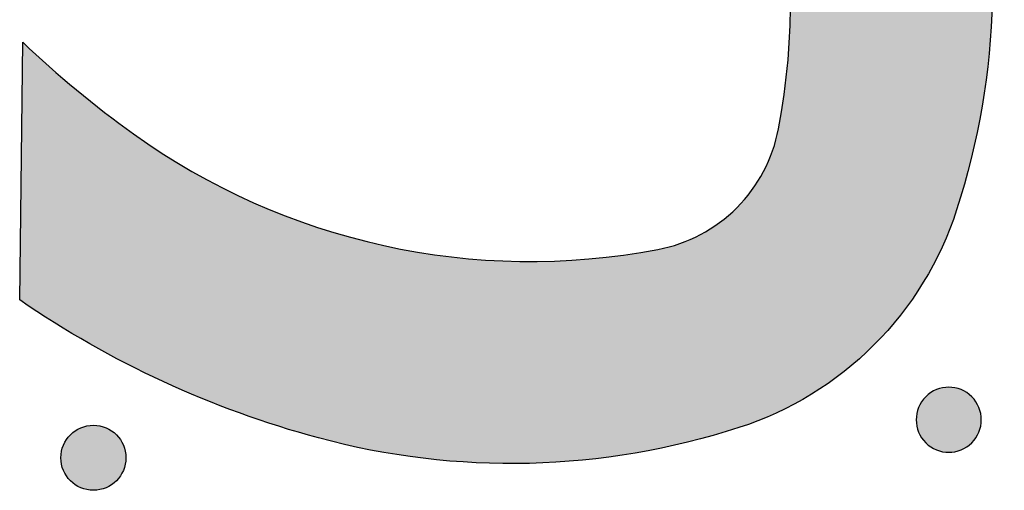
# Model space of a CAD drawing. Header units: millimetres. Extents: x -3873 to -97, y 912 to 4165.
# Tile 516 of 656: x -1878 to -1824, y 3078 to 3103. Entities that reach past the tile are written whole.
import ezdxf

# ---------------------------------------------------------------- set-up
doc = ezdxf.new("R2010")
doc.units = ezdxf.units.MM
doc.layers.add('pattern', color=7, linetype='Continuous', true_color=0x000000)

msp = doc.modelspace()

# ---------------------------------------------------------------- hatches: boundary and pattern name
at = {"layer": 'pattern'}
for points in [[(-1848.018, 3132.012), (-1833.973, 3132.18), (-1833.348, 3131.248), (-1832.742, 3130.302), (-1832.155, 3129.342), (-1831.587, 3128.368), (-1831.04, 3127.382), (-1830.513, 3126.384), (-1830.007, 3125.375), (-1829.523, 3124.355), (-1829.06, 3123.325), (-1828.619, 3122.285), (-1828.201, 3121.237), (-1827.805, 3120.181), (-1827.431, 3119.118), (-1827.081, 3118.049), (-1826.753, 3116.973), (-1826.449, 3115.893), (-1826.268, 3115.199), (-1826.099, 3114.5), (-1825.942, 3113.796), (-1825.797, 3113.089), (-1825.665, 3112.377), (-1825.545, 3111.662), (-1825.439, 3110.944), (-1825.345, 3110.223), (-1825.263, 3109.499), (-1825.195, 3108.773), (-1825.141, 3108.045), (-1825.099, 3107.316), (-1825.07, 3106.586), (-1825.055, 3105.855), (-1825.053, 3105.123), (-1825.064, 3104.392), (-1825.089, 3103.66), (-1825.127, 3102.93), (-1825.178, 3102.2), (-1825.242, 3101.472), (-1825.32, 3100.746), (-1825.41, 3100.022), (-1825.514, 3099.3), (-1825.63, 3098.581), (-1825.76, 3097.865), (-1825.902, 3097.153), (-1826.056, 3096.445), (-1826.223, 3095.741), (-1826.402, 3095.041), (-1826.594, 3094.346), (-1826.797, 3093.656), (-1827.012, 3092.972), (-1827.186, 3092.46), (-1827.375, 3091.953), (-1827.58, 3091.449), (-1827.8, 3090.951), (-1828.036, 3090.459), (-1828.285, 3089.973), (-1828.55, 3089.495), (-1828.829, 3089.024), (-1829.121, 3088.562), (-1829.427, 3088.109), (-1829.746, 3087.666), (-1830.077, 3087.232), (-1830.421, 3086.81), (-1830.776, 3086.398), (-1831.142, 3085.999), (-1831.518, 3085.611), (-1831.906, 3085.235), (-1832.305, 3084.869), (-1832.717, 3084.514), (-1833.139, 3084.17), (-1833.572, 3083.839), (-1834.016, 3083.52), (-1834.469, 3083.214), (-1834.931, 3082.922), (-1835.402, 3082.643), (-1835.88, 3082.379), (-1836.366, 3082.129), (-1836.858, 3081.894), (-1837.356, 3081.673), (-1837.859, 3081.469), (-1838.367, 3081.279), (-1838.879, 3081.105), (-1839.563, 3080.89), (-1840.253, 3080.687), (-1840.948, 3080.496), (-1841.648, 3080.316), (-1842.352, 3080.149), (-1843.06, 3079.995), (-1843.772, 3079.853), (-1844.488, 3079.724), (-1845.207, 3079.607), (-1845.929, 3079.504), (-1846.653, 3079.413), (-1847.379, 3079.336), (-1848.107, 3079.271), (-1848.837, 3079.22), (-1849.567, 3079.182), (-1850.298, 3079.158), (-1851.03, 3079.146), (-1851.761, 3079.148), (-1852.493, 3079.163), (-1853.223, 3079.192), (-1853.952, 3079.234), (-1854.68, 3079.289), (-1855.406, 3079.357), (-1856.129, 3079.438), (-1856.851, 3079.532), (-1857.569, 3079.638), (-1858.284, 3079.758), (-1858.996, 3079.89), (-1859.703, 3080.035), (-1860.407, 3080.192), (-1861.106, 3080.361), (-1861.8, 3080.542), (-1862.88, 3080.846), (-1863.955, 3081.174), (-1865.025, 3081.524), (-1866.088, 3081.898), (-1867.144, 3082.294), (-1868.192, 3082.712), (-1869.231, 3083.153), (-1870.261, 3083.616), (-1871.282, 3084.1), (-1872.291, 3084.606), (-1873.289, 3085.133), (-1874.275, 3085.68), (-1875.249, 3086.248), (-1876.209, 3086.835), (-1877.155, 3087.441), (-1878.087, 3088.067), (-1877.919, 3102.111), (-1876.478, 3100.787), (-1874.991, 3099.512), (-1873.461, 3098.29), (-1871.89, 3097.121), (-1871.138, 3096.596), (-1870.37, 3096.087), (-1869.586, 3095.594), (-1868.786, 3095.12), (-1867.972, 3094.664), (-1867.143, 3094.227), (-1866.301, 3093.81), (-1865.446, 3093.414), (-1864.579, 3093.038), (-1863.701, 3092.683), (-1862.812, 3092.351), (-1861.914, 3092.04), (-1861.006, 3091.753), (-1860.091, 3091.488), (-1859.169, 3091.247), (-1858.24, 3091.03), (-1857.306, 3090.837), (-1856.368, 3090.667), (-1855.427, 3090.522), (-1854.483, 3090.401), (-1853.537, 3090.305), (-1852.591, 3090.233), (-1851.645, 3090.185), (-1850.7, 3090.161), (-1849.758, 3090.162), (-1848.818, 3090.186), (-1847.883, 3090.234), (-1846.952, 3090.305), (-1846.027, 3090.398), (-1845.109, 3090.515), (-1844.198, 3090.654), (-1843.295, 3090.814), (-1843.145, 3090.844), (-1842.996, 3090.877), (-1842.848, 3090.912), (-1842.699, 3090.951), (-1842.551, 3090.992), (-1842.404, 3091.036), (-1842.257, 3091.083), (-1842.11, 3091.132), (-1841.965, 3091.185), (-1841.82, 3091.24), (-1841.677, 3091.298), (-1841.534, 3091.359), (-1841.392, 3091.422), (-1841.252, 3091.488), (-1841.112, 3091.557), (-1840.974, 3091.628), (-1840.838, 3091.702), (-1840.702, 3091.779), (-1840.569, 3091.858), (-1840.436, 3091.939), (-1840.306, 3092.023), (-1840.177, 3092.11), (-1840.05, 3092.198), (-1839.925, 3092.289), (-1839.802, 3092.382), (-1839.68, 3092.477), (-1839.561, 3092.574), (-1839.444, 3092.674), (-1839.329, 3092.775), (-1839.216, 3092.878), (-1839.105, 3092.983), (-1838.996, 3093.089), (-1838.89, 3093.198), (-1838.785, 3093.309), (-1838.682, 3093.422), (-1838.58, 3093.537), (-1838.481, 3093.654), (-1838.384, 3093.773), (-1838.289, 3093.895), (-1838.196, 3094.018), (-1838.105, 3094.143), (-1838.017, 3094.27), (-1837.93, 3094.399), (-1837.846, 3094.53), (-1837.765, 3094.662), (-1837.686, 3094.795), (-1837.609, 3094.931), (-1837.535, 3095.067), (-1837.464, 3095.205), (-1837.395, 3095.345), (-1837.329, 3095.485), (-1837.266, 3095.627), (-1837.205, 3095.77), (-1837.147, 3095.913), (-1837.092, 3096.058), (-1837.039, 3096.204), (-1836.989, 3096.35), (-1836.943, 3096.497), (-1836.899, 3096.644), (-1836.857, 3096.792), (-1836.819, 3096.941), (-1836.784, 3097.089), (-1836.751, 3097.238), (-1836.721, 3097.388), (-1836.561, 3098.291), (-1836.422, 3099.202), (-1836.305, 3100.121), (-1836.211, 3101.046), (-1836.14, 3101.976), (-1836.093, 3102.912), (-1836.069, 3103.851), (-1836.068, 3104.793), (-1836.092, 3105.738), (-1836.14, 3106.684), (-1836.212, 3107.63), (-1836.308, 3108.576), (-1836.429, 3109.52), (-1836.574, 3110.461), (-1836.744, 3111.4), (-1836.937, 3112.333), (-1837.154, 3113.262), (-1837.395, 3114.184), (-1837.66, 3115.1), (-1837.947, 3116.007), (-1838.258, 3116.905), (-1838.59, 3117.794), (-1838.945, 3118.672), (-1839.321, 3119.539), (-1839.717, 3120.394), (-1840.134, 3121.236), (-1840.571, 3122.065), (-1841.027, 3122.879), (-1841.501, 3123.679), (-1841.993, 3124.463), (-1842.503, 3125.231), (-1843.028, 3125.983), (-1844.196, 3127.554), (-1845.419, 3129.084), (-1846.693, 3130.571)], [(-1826.184, 3080.277), (-1826.156, 3080.305), (-1826.129, 3080.334), (-1826.103, 3080.364), (-1826.076, 3080.395), (-1826.051, 3080.426), (-1826.025, 3080.459), (-1826.001, 3080.492), (-1825.977, 3080.526), (-1825.953, 3080.561), (-1825.931, 3080.597), (-1825.909, 3080.633), (-1825.887, 3080.671), (-1825.867, 3080.709), (-1825.847, 3080.747), (-1825.828, 3080.787), (-1825.81, 3080.827), (-1825.793, 3080.867), (-1825.777, 3080.909), (-1825.762, 3080.951), (-1825.748, 3080.993), (-1825.735, 3081.036), (-1825.723, 3081.08), (-1825.712, 3081.123), (-1825.702, 3081.168), (-1825.693, 3081.212), (-1825.686, 3081.257), (-1825.679, 3081.303), (-1825.674, 3081.348), (-1825.67, 3081.394), (-1825.667, 3081.439), (-1825.665, 3081.485), (-1825.665, 3081.531), (-1825.665, 3081.577), (-1825.667, 3081.623), (-1825.67, 3081.669), (-1825.674, 3081.714), (-1825.679, 3081.76), (-1825.686, 3081.805), (-1825.693, 3081.85), (-1825.702, 3081.895), (-1825.712, 3081.939), (-1825.723, 3081.983), (-1825.735, 3082.026), (-1825.748, 3082.069), (-1825.762, 3082.112), (-1825.777, 3082.153), (-1825.793, 3082.195), (-1825.81, 3082.236), (-1825.828, 3082.276), (-1825.847, 3082.315), (-1825.867, 3082.354), (-1825.887, 3082.392), (-1825.909, 3082.429), (-1825.931, 3082.465), (-1825.953, 3082.501), (-1825.977, 3082.536), (-1826.001, 3082.57), (-1826.025, 3082.603), (-1826.051, 3082.636), (-1826.076, 3082.667), (-1826.103, 3082.698), (-1826.129, 3082.728), (-1826.156, 3082.757), (-1826.184, 3082.785), (-1826.212, 3082.813), (-1826.241, 3082.84), (-1826.271, 3082.867), (-1826.302, 3082.893), (-1826.333, 3082.919), (-1826.366, 3082.944), (-1826.399, 3082.968), (-1826.433, 3082.992), (-1826.468, 3083.016), (-1826.504, 3083.039), (-1826.54, 3083.061), (-1826.577, 3083.082), (-1826.615, 3083.102), (-1826.654, 3083.122), (-1826.694, 3083.141), (-1826.734, 3083.159), (-1826.774, 3083.176), (-1826.816, 3083.192), (-1826.858, 3083.207), (-1826.9, 3083.221), (-1826.943, 3083.234), (-1826.986, 3083.246), (-1827.03, 3083.257), (-1827.075, 3083.267), (-1827.119, 3083.276), (-1827.164, 3083.283), (-1827.209, 3083.29), (-1827.255, 3083.295), (-1827.3, 3083.299), (-1827.346, 3083.302), (-1827.392, 3083.304), (-1827.438, 3083.305), (-1827.484, 3083.304), (-1827.53, 3083.302), (-1827.576, 3083.299), (-1827.621, 3083.295), (-1827.667, 3083.29), (-1827.712, 3083.283), (-1827.757, 3083.276), (-1827.801, 3083.267), (-1827.846, 3083.257), (-1827.89, 3083.246), (-1827.933, 3083.234), (-1827.976, 3083.221), (-1828.018, 3083.207), (-1828.06, 3083.192), (-1828.102, 3083.176), (-1828.142, 3083.159), (-1828.182, 3083.141), (-1828.222, 3083.122), (-1828.261, 3083.102), (-1828.299, 3083.082), (-1828.336, 3083.061), (-1828.372, 3083.039), (-1828.408, 3083.016), (-1828.443, 3082.992), (-1828.477, 3082.968), (-1828.51, 3082.944), (-1828.543, 3082.919), (-1828.574, 3082.893), (-1828.605, 3082.867), (-1828.635, 3082.84), (-1828.664, 3082.813), (-1828.692, 3082.785), (-1828.72, 3082.757), (-1828.747, 3082.728), (-1828.773, 3082.698), (-1828.8, 3082.667), (-1828.825, 3082.636), (-1828.851, 3082.603), (-1828.875, 3082.57), (-1828.899, 3082.536), (-1828.923, 3082.501), (-1828.945, 3082.465), (-1828.967, 3082.429), (-1828.989, 3082.392), (-1829.009, 3082.354), (-1829.029, 3082.315), (-1829.048, 3082.276), (-1829.066, 3082.236), (-1829.083, 3082.195), (-1829.099, 3082.153), (-1829.114, 3082.112), (-1829.128, 3082.069), (-1829.141, 3082.026), (-1829.153, 3081.983), (-1829.164, 3081.939), (-1829.174, 3081.895), (-1829.183, 3081.85), (-1829.19, 3081.805), (-1829.197, 3081.76), (-1829.202, 3081.714), (-1829.206, 3081.669), (-1829.209, 3081.623), (-1829.211, 3081.577), (-1829.211, 3081.531), (-1829.211, 3081.485), (-1829.209, 3081.439), (-1829.206, 3081.394), (-1829.202, 3081.348), (-1829.197, 3081.303), (-1829.19, 3081.257), (-1829.183, 3081.212), (-1829.174, 3081.168), (-1829.164, 3081.123), (-1829.153, 3081.08), (-1829.141, 3081.036), (-1829.128, 3080.993), (-1829.114, 3080.951), (-1829.099, 3080.909), (-1829.083, 3080.867), (-1829.066, 3080.827), (-1829.048, 3080.787), (-1829.029, 3080.747), (-1829.009, 3080.709), (-1828.989, 3080.671), (-1828.967, 3080.633), (-1828.945, 3080.597), (-1828.923, 3080.561), (-1828.899, 3080.526), (-1828.875, 3080.492), (-1828.851, 3080.459), (-1828.825, 3080.426), (-1828.8, 3080.395), (-1828.773, 3080.364), (-1828.747, 3080.334), (-1828.72, 3080.305), (-1828.692, 3080.277), (-1828.664, 3080.25), (-1828.635, 3080.222), (-1828.605, 3080.196), (-1828.574, 3080.169), (-1828.543, 3080.144), (-1828.51, 3080.119), (-1828.477, 3080.094), (-1828.443, 3080.07), (-1828.408, 3080.046), (-1828.372, 3080.024), (-1828.336, 3080.002), (-1828.299, 3079.98), (-1828.261, 3079.96), (-1828.222, 3079.94), (-1828.182, 3079.921), (-1828.142, 3079.904), (-1828.102, 3079.887), (-1828.06, 3079.87), (-1828.018, 3079.855), (-1827.976, 3079.841), (-1827.933, 3079.828), (-1827.89, 3079.816), (-1827.846, 3079.805), (-1827.801, 3079.795), (-1827.757, 3079.787), (-1827.712, 3079.779), (-1827.667, 3079.772), (-1827.621, 3079.767), (-1827.576, 3079.763), (-1827.53, 3079.76), (-1827.484, 3079.758), (-1827.438, 3079.758), (-1827.392, 3079.758), (-1827.346, 3079.76), (-1827.3, 3079.763), (-1827.255, 3079.767), (-1827.209, 3079.772), (-1827.164, 3079.779), (-1827.119, 3079.787), (-1827.075, 3079.795), (-1827.03, 3079.805), (-1826.986, 3079.816), (-1826.943, 3079.828), (-1826.9, 3079.841), (-1826.858, 3079.855), (-1826.816, 3079.87), (-1826.774, 3079.887), (-1826.734, 3079.904), (-1826.694, 3079.921), (-1826.654, 3079.94), (-1826.615, 3079.96), (-1826.577, 3079.98), (-1826.54, 3080.002), (-1826.504, 3080.024), (-1826.468, 3080.046), (-1826.433, 3080.07), (-1826.399, 3080.094), (-1826.366, 3080.119), (-1826.333, 3080.144), (-1826.302, 3080.169), (-1826.271, 3080.196), (-1826.241, 3080.222), (-1826.212, 3080.25)], [(-1872.815, 3080.716), (-1872.843, 3080.744), (-1872.872, 3080.771), (-1872.902, 3080.798), (-1872.933, 3080.824), (-1872.965, 3080.85), (-1872.997, 3080.875), (-1873.03, 3080.9), (-1873.065, 3080.924), (-1873.099, 3080.947), (-1873.135, 3080.97), (-1873.172, 3080.992), (-1873.209, 3081.013), (-1873.247, 3081.034), (-1873.286, 3081.053), (-1873.325, 3081.072), (-1873.365, 3081.09), (-1873.406, 3081.107), (-1873.447, 3081.123), (-1873.489, 3081.138), (-1873.532, 3081.152), (-1873.575, 3081.166), (-1873.618, 3081.178), (-1873.662, 3081.189), (-1873.706, 3081.198), (-1873.751, 3081.207), (-1873.796, 3081.215), (-1873.841, 3081.221), (-1873.887, 3081.227), (-1873.932, 3081.231), (-1873.978, 3081.234), (-1874.024, 3081.235), (-1874.07, 3081.236), (-1874.116, 3081.235), (-1874.162, 3081.234), (-1874.207, 3081.231), (-1874.253, 3081.227), (-1874.299, 3081.221), (-1874.344, 3081.215), (-1874.389, 3081.207), (-1874.433, 3081.198), (-1874.478, 3081.189), (-1874.522, 3081.178), (-1874.565, 3081.166), (-1874.608, 3081.152), (-1874.651, 3081.138), (-1874.693, 3081.123), (-1874.734, 3081.107), (-1874.775, 3081.09), (-1874.815, 3081.072), (-1874.854, 3081.053), (-1874.893, 3081.034), (-1874.931, 3081.013), (-1874.968, 3080.992), (-1875.005, 3080.97), (-1875.04, 3080.947), (-1875.075, 3080.924), (-1875.109, 3080.9), (-1875.143, 3080.875), (-1875.175, 3080.85), (-1875.207, 3080.824), (-1875.237, 3080.798), (-1875.267, 3080.771), (-1875.296, 3080.744), (-1875.325, 3080.716), (-1875.352, 3080.688), (-1875.379, 3080.659), (-1875.406, 3080.629), (-1875.432, 3080.599), (-1875.458, 3080.567), (-1875.483, 3080.535), (-1875.508, 3080.501), (-1875.532, 3080.467), (-1875.555, 3080.432), (-1875.578, 3080.397), (-1875.6, 3080.36), (-1875.621, 3080.323), (-1875.642, 3080.285), (-1875.661, 3080.246), (-1875.68, 3080.207), (-1875.698, 3080.167), (-1875.715, 3080.126), (-1875.731, 3080.084), (-1875.746, 3080.042), (-1875.761, 3080), (-1875.774, 3079.957), (-1875.786, 3079.914), (-1875.797, 3079.87), (-1875.807, 3079.825), (-1875.815, 3079.781), (-1875.823, 3079.736), (-1875.829, 3079.691), (-1875.835, 3079.645), (-1875.839, 3079.599), (-1875.842, 3079.554), (-1875.844, 3079.508), (-1875.844, 3079.462), (-1875.844, 3079.416), (-1875.842, 3079.37), (-1875.839, 3079.324), (-1875.835, 3079.279), (-1875.829, 3079.233), (-1875.823, 3079.188), (-1875.815, 3079.143), (-1875.807, 3079.098), (-1875.797, 3079.054), (-1875.786, 3079.01), (-1875.774, 3078.967), (-1875.761, 3078.924), (-1875.746, 3078.881), (-1875.731, 3078.839), (-1875.715, 3078.798), (-1875.698, 3078.757), (-1875.68, 3078.717), (-1875.661, 3078.678), (-1875.642, 3078.639), (-1875.621, 3078.601), (-1875.6, 3078.564), (-1875.578, 3078.527), (-1875.555, 3078.491), (-1875.532, 3078.456), (-1875.508, 3078.422), (-1875.483, 3078.389), (-1875.458, 3078.357), (-1875.432, 3078.325), (-1875.406, 3078.294), (-1875.379, 3078.264), (-1875.352, 3078.235), (-1875.325, 3078.207), (-1875.296, 3078.18), (-1875.267, 3078.152), (-1875.237, 3078.126), (-1875.207, 3078.1), (-1875.175, 3078.074), (-1875.143, 3078.049), (-1875.109, 3078.024), (-1875.075, 3078), (-1875.04, 3077.976), (-1875.005, 3077.954), (-1874.968, 3077.932), (-1874.931, 3077.91), (-1874.893, 3077.89), (-1874.854, 3077.87), (-1874.815, 3077.851), (-1874.775, 3077.833), (-1874.734, 3077.816), (-1874.693, 3077.8), (-1874.651, 3077.785), (-1874.608, 3077.771), (-1874.565, 3077.758), (-1874.522, 3077.746), (-1874.478, 3077.735), (-1874.433, 3077.725), (-1874.389, 3077.716), (-1874.344, 3077.709), (-1874.299, 3077.702), (-1874.253, 3077.697), (-1874.207, 3077.693), (-1874.162, 3077.69), (-1874.116, 3077.688), (-1874.07, 3077.687), (-1874.024, 3077.688), (-1873.978, 3077.69), (-1873.932, 3077.693), (-1873.887, 3077.697), (-1873.841, 3077.702), (-1873.796, 3077.709), (-1873.751, 3077.716), (-1873.706, 3077.725), (-1873.662, 3077.735), (-1873.618, 3077.746), (-1873.575, 3077.758), (-1873.532, 3077.771), (-1873.489, 3077.785), (-1873.447, 3077.8), (-1873.406, 3077.816), (-1873.365, 3077.833), (-1873.325, 3077.851), (-1873.286, 3077.87), (-1873.247, 3077.89), (-1873.209, 3077.91), (-1873.172, 3077.932), (-1873.135, 3077.954), (-1873.099, 3077.976), (-1873.065, 3078), (-1873.03, 3078.024), (-1872.997, 3078.049), (-1872.965, 3078.074), (-1872.933, 3078.1), (-1872.902, 3078.126), (-1872.872, 3078.152), (-1872.843, 3078.18), (-1872.815, 3078.207), (-1872.788, 3078.235), (-1872.761, 3078.264), (-1872.734, 3078.294), (-1872.708, 3078.325), (-1872.682, 3078.357), (-1872.657, 3078.389), (-1872.632, 3078.422), (-1872.608, 3078.456), (-1872.585, 3078.491), (-1872.562, 3078.527), (-1872.54, 3078.564), (-1872.518, 3078.601), (-1872.498, 3078.639), (-1872.478, 3078.678), (-1872.459, 3078.717), (-1872.442, 3078.757), (-1872.425, 3078.798), (-1872.408, 3078.839), (-1872.393, 3078.881), (-1872.379, 3078.924), (-1872.366, 3078.967), (-1872.354, 3079.01), (-1872.343, 3079.054), (-1872.333, 3079.098), (-1872.324, 3079.143), (-1872.317, 3079.188), (-1872.31, 3079.233), (-1872.305, 3079.279), (-1872.301, 3079.324), (-1872.298, 3079.37), (-1872.296, 3079.416), (-1872.296, 3079.462), (-1872.296, 3079.508), (-1872.298, 3079.554), (-1872.301, 3079.599), (-1872.305, 3079.645), (-1872.31, 3079.691), (-1872.317, 3079.736), (-1872.324, 3079.781), (-1872.333, 3079.825), (-1872.343, 3079.87), (-1872.354, 3079.914), (-1872.366, 3079.957), (-1872.379, 3080), (-1872.393, 3080.042), (-1872.408, 3080.084), (-1872.425, 3080.126), (-1872.442, 3080.167), (-1872.459, 3080.207), (-1872.478, 3080.246), (-1872.498, 3080.285), (-1872.518, 3080.323), (-1872.54, 3080.36), (-1872.562, 3080.397), (-1872.585, 3080.432), (-1872.608, 3080.467), (-1872.632, 3080.501), (-1872.657, 3080.535), (-1872.682, 3080.567), (-1872.708, 3080.599), (-1872.734, 3080.629), (-1872.761, 3080.659), (-1872.788, 3080.688)]]:
    msp.add_hatch(color=256, dxfattribs=at).paths.add_polyline_path(points, flags=0)

# ---------------------------------------------------------------- linework, layer by layer
msp.add_line((-1878.087, 3088.067), (-1877.919, 3102.111), dxfattribs=at)
msp.add_circle((-1874.07, 3079.462), 1.774, dxfattribs=at)
for centre, radius, start, end in [((-1873.2, 3104.335), 37.135, 349.2172, 35.6588), ((-1838.783, 3143.265), 56.792, 226.4394, 234.3412), ((-1850.242, 3127.294), 37.135, 234.3412, 280.7828), ((-1844.841, 3098.934), 8.266, 315, 349.2172), ((-1844.841, 3098.934), 8.266, 280.7828, 315), ((-1827.438, 3081.531), 1.773, 315, 135), ((-1827.438, 3081.531), 1.773, 135, 315)]:
    msp.add_arc(centre, radius, start, end, dxfattribs=at)
at = {"layer": 'pattern', "extrusion": (0, 0, -1)}
for centre, radius, start, end in [((1865.318, 3105.38), 40.266, 164.8653, 197.9488), ((1844.564, 3098.658), 18.45, 197.9488, 225), ((1847.845, 3132.137), 53.449, 285.1347, 304.4586), ((1844.564, 3098.658), 18.45, 225, 252.0512), ((1851.287, 3119.411), 40.266, 252.0512, 285.1347)]:
    msp.add_arc(centre, radius, start, end, dxfattribs=at)

doc.saveas('drawing.dxf')
